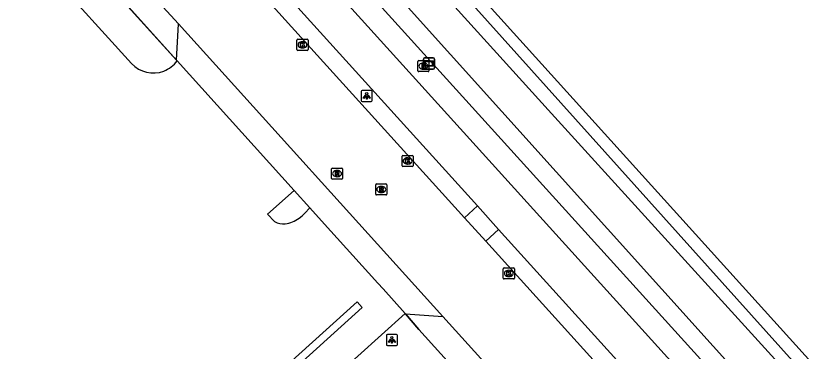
# Model space of a CAD drawing. Extents: x 156141 to 158132, y 385651 to 388399.
# Drawn here: x 156668.5 to 156739.9, y 387527.2 to 387557.5 of the extents above; entities that cross this region are included whole.
import ezdxf

# ---------------------------------------------------------------- set-up
doc = ezdxf.new("R2010")
doc.units = 0
for name, color, linetype in [('IMGEO_Berm_groen', 7, 'Continuous'), ('IMGEO_Brandkraan', 7, 'Continuous'), ('IMGEO_Fietspad_gesloten', 7, 'Continuous'), ('IMGEO_Groenvoorziening', 7, 'Continuous'), ('IMGEO_Hek', 7, 'Continuous'), ('IMGEO_Kolk', 7, 'Continuous'), ('IMGEO_Lichtpunt', 7, 'Continuous'), ('IMGEO_Rijbaan_lokaal_gesloten', 7, 'Continuous'), ('IMGEO_Rijbaan_lokaal_open', 7, 'Continuous'), ('IMGEO_Rioolput', 7, 'Continuous'), ('IMGEO_Verklikker', 7, 'Continuous'), ('IMGEO_Voetpad_open', 7, 'Continuous'), ('IMGEO_Waterloop', 7, 'Continuous')]:
    doc.layers.add(name, color=color, linetype=linetype)

msp = doc.modelspace()

# ---------------------------------------------------------------- linework, layer by layer
at = {"layer": 'IMGEO_Berm_groen'}
for points in [[(156619.894, 387618.693), (156621.328, 387618.297), (156622.076, 387617.962), (156623.109, 387617.268), (156623.862, 387616.763), (156654.792, 387584.595), (156659.669, 387579.524), (156664.874, 387573.724), (156670.466, 387567.492), (156676.557, 387560.705), (156683.035, 387553.487)], [(156703.714, 387530.6), (156704.918, 387529.195), (156720.502, 387511.951), (156721.871, 387510.312)]]:
    msp.add_lwpolyline(points, dxfattribs=at)
at = {"layer": 'IMGEO_Brandkraan'}
for p, q in [((156704.819, 387552.522), (156704.819, 387553.374)), ((156704.894, 387553.448), (156705.746, 387553.448)), ((156705.307, 387553.228), (156705.332, 387553.228)), ((156705.82, 387553.374), (156705.82, 387552.522)), ((156705.746, 387552.448), (156704.894, 387552.448)), ((156705.33, 387552.668), (156705.305, 387552.668))]:
    msp.add_line(p, q, dxfattribs=at)
for points in [[(156704.819, 387552.522), (156704.819, 387553.374)], [(156704.894, 387553.448), (156705.746, 387553.448)], [(156705.167, 387553.148), (156705.167, 387552.748), (156705.38, 387552.748)], [(156705.398, 387553.148), (156705.167, 387553.148)], [(156705.346, 387553.067), (156705.292, 387553.067), (156705.292, 387552.991)], [(156705.292, 387552.991), (156705.345, 387552.991)], [(156705.354, 387552.915), (156705.292, 387552.915), (156705.292, 387552.834)], [(156705.292, 387552.834), (156705.354, 387552.834)], [(156705.82, 387553.374), (156705.82, 387552.522)], [(156705.746, 387552.448), (156704.894, 387552.448)]]:
    msp.add_lwpolyline(points, dxfattribs=at)
for centre, radius, start, end in [((156704.896, 387553.372), 0.0765, 91.55205, 178.44795), ((156704.896, 387553.372), 0.0765, 91.55205, 178.44795), ((156705.347, 387553.029), 0.0379, 267.82845, 90.93552), ((156705.355, 387552.874), 0.0404, 269.87594, 90.50774), ((156705.402, 387553.003), 0.145, 59.4692, 91.53667), ((156705.427, 387553.05), 0.0922, 285.51372, 58.15012), ((156705.432, 387552.858), 0.105, 301.31148, 78.98903), ((156705.744, 387553.372), 0.0765, 1.55205, 88.44795), ((156705.744, 387553.372), 0.0765, 1.55205, 88.44795), ((156704.896, 387552.524), 0.0765, 181.55205, 268.44795), ((156704.896, 387552.524), 0.0765, 181.55205, 268.44795), ((156705.386, 387552.999), 0.251, 268.66757, 293.53466), ((156705.744, 387552.524), 0.0765, 271.55205, 358.44795), ((156705.744, 387552.524), 0.0765, 271.55205, 358.44795)]:
    msp.add_arc(centre, radius, start, end, dxfattribs=at)
for centre, major_axis, ratio, start_param, end_param in [((156705.306, 387552.948), (-0.387, 0.002), 0.722429, 4.712389, 7.853982), ((156705.331, 387552.948), (-0.39, 0.002), 0.717154, 1.570796, 4.712389)]:
    msp.add_ellipse(centre, major_axis=major_axis, ratio=ratio, start_param=start_param, end_param=end_param, dxfattribs=at)
at = {"layer": 'IMGEO_Fietspad_gesloten'}
for points in [[(156781.004, 387467.422), (156751.5, 387500), (156673.243, 387586.408)], [(156710.195, 387540.331), (156675.728, 387578.392), (156673.017, 387581.269)], [(156712.111, 387538.216), (156710.195, 387540.331)], [(156776.128, 387467.523), (156746.718, 387500), (156712.111, 387538.216)]]:
    msp.add_lwpolyline(points, dxfattribs=at)
at = {"layer": 'IMGEO_Groenvoorziening'}
for points in [[(156678.365, 387594.783), (156679.166, 387593.896), (156686.466, 387600.496), (156688.888, 387601.354), (156691.163, 387600.15), (156724.535, 387562.997), (156709.488, 387563.912), (156707.811, 387562.233), (156752.805, 387512.437), (156782.941, 387479.122), (156787.929, 387473.603)], [(156678.358, 387583.842), (156778.225, 387473.7)], [(156782.58, 387477.465), (156707.147, 387561.448)]]:
    msp.add_lwpolyline(points, dxfattribs=at)
at = {"layer": 'IMGEO_Hek'}
for points in [[(156621.815, 387617.999), (156623.877, 387616.835), (156639.077, 387601.905), (156683.035, 387553.487)], [(156815.646, 387442.944), (156815.309, 387443.316), (156810.842, 387448.258), (156795.681, 387465.029), (156787.929, 387473.603), (156782.941, 387479.122), (156752.805, 387512.437), (156707.811, 387562.233)], [(156722.071, 387510.073), (156721.871, 387510.312), (156720.502, 387511.951), (156704.918, 387529.195), (156703.714, 387530.6)]]:
    msp.add_lwpolyline(points, dxfattribs=at)
at = {"layer": 'IMGEO_Kolk'}
for p, q in [((156693.908, 387554.437), (156693.908, 387555.289)), ((156693.983, 387555.363), (156694.835, 387555.363)), ((156694.396, 387555.143), (156694.421, 387555.143)), ((156694.909, 387555.289), (156694.909, 387554.437)), ((156694.835, 387554.363), (156693.983, 387554.363)), ((156694.419, 387554.583), (156694.394, 387554.583)), ((156703.393, 387543.963), (156703.393, 387544.815)), ((156703.468, 387544.889), (156704.32, 387544.889)), ((156703.881, 387544.669), (156703.906, 387544.669)), ((156704.394, 387544.815), (156704.394, 387543.963)), ((156704.32, 387543.889), (156703.468, 387543.889)), ((156703.904, 387544.109), (156703.879, 387544.109)), ((156712.532, 387533.823), (156712.532, 387534.675)), ((156712.607, 387534.749), (156713.459, 387534.749)), ((156713.02, 387534.529), (156713.045, 387534.529)), ((156713.533, 387534.675), (156713.533, 387533.823)), ((156713.459, 387533.749), (156712.607, 387533.749)), ((156713.043, 387533.969), (156713.018, 387533.969))]:
    msp.add_line(p, q, dxfattribs=at)
for points in [[(156693.908, 387554.437), (156693.908, 387555.289)], [(156693.983, 387555.363), (156694.835, 387555.363)], [(156694.229, 387555.063), (156694.352, 387555.063), (156694.352, 387554.912), (156694.482, 387555.063), (156694.646, 387555.063), (156694.5, 387554.912), (156694.653, 387554.663), (156694.501, 387554.663), (156694.416, 387554.827), (156694.352, 387554.76), (156694.352, 387554.663), (156694.229, 387554.663), (156694.229, 387555.063)], [(156694.909, 387555.289), (156694.909, 387554.437)], [(156694.835, 387554.363), (156693.983, 387554.363)], [(156703.393, 387543.963), (156703.393, 387544.815)], [(156703.468, 387544.889), (156704.32, 387544.889)], [(156703.714, 387544.589), (156703.837, 387544.589), (156703.837, 387544.438), (156703.967, 387544.589), (156704.131, 387544.589), (156703.985, 387544.438), (156704.138, 387544.189), (156703.986, 387544.189), (156703.901, 387544.353), (156703.837, 387544.286), (156703.837, 387544.189), (156703.714, 387544.189), (156703.714, 387544.589)], [(156704.394, 387544.815), (156704.394, 387543.963)], [(156704.32, 387543.889), (156703.468, 387543.889)], [(156712.532, 387533.823), (156712.532, 387534.675)], [(156712.607, 387534.749), (156713.459, 387534.749)], [(156712.853, 387534.449), (156712.976, 387534.449), (156712.976, 387534.298), (156713.106, 387534.449), (156713.27, 387534.449), (156713.124, 387534.298), (156713.277, 387534.049), (156713.125, 387534.049), (156713.04, 387534.213), (156712.976, 387534.146), (156712.976, 387534.049), (156712.853, 387534.049), (156712.853, 387534.449)], [(156713.533, 387534.675), (156713.533, 387533.823)], [(156713.459, 387533.749), (156712.607, 387533.749)]]:
    msp.add_lwpolyline(points, dxfattribs=at)
for centre, start, end in [((156693.985, 387555.287), 91.55205, 178.44795), ((156693.985, 387555.287), 91.55205, 178.44795), ((156694.833, 387555.287), 1.55205, 88.44795), ((156694.833, 387555.287), 1.55205, 88.44795), ((156693.985, 387554.439), 181.55205, 268.44795), ((156693.985, 387554.439), 181.55205, 268.44795), ((156694.833, 387554.439), 271.55205, 358.44795), ((156694.833, 387554.439), 271.55205, 358.44795), ((156703.47, 387544.813), 91.55205, 178.44795), ((156703.47, 387544.813), 91.55205, 178.44795), ((156704.318, 387544.813), 1.55205, 88.44795), ((156704.318, 387544.813), 1.55205, 88.44795), ((156703.47, 387543.965), 181.55205, 268.44795), ((156703.47, 387543.965), 181.55205, 268.44795), ((156704.318, 387543.965), 271.55205, 358.44795), ((156704.318, 387543.965), 271.55205, 358.44795), ((156712.609, 387534.673), 91.55205, 178.44795), ((156712.609, 387534.673), 91.55205, 178.44795), ((156713.457, 387534.673), 1.55205, 88.44795), ((156713.457, 387534.673), 1.55205, 88.44795), ((156712.609, 387533.825), 181.55205, 268.44795), ((156712.609, 387533.825), 181.55205, 268.44795), ((156713.457, 387533.825), 271.55205, 358.44795), ((156713.457, 387533.825), 271.55205, 358.44795)]:
    msp.add_arc(centre, 0.0765, start, end, dxfattribs=at)
for centre, major_axis, ratio, start_param, end_param in [((156694.395, 387554.863), (-0.387, 0.002), 0.722429, 4.712389, 7.853982), ((156694.42, 387554.863), (-0.39, 0.002), 0.717154, 1.570796, 4.712389), ((156703.88, 387544.389), (-0.387, 0.002), 0.722429, 4.712389, 7.853982), ((156703.905, 387544.389), (-0.39, 0.002), 0.717154, 1.570796, 4.712389), ((156713.019, 387534.249), (-0.387, 0.002), 0.722429, 4.712389, 7.853982), ((156713.044, 387534.249), (-0.39, 0.002), 0.717154, 1.570796, 4.712389)]:
    msp.add_ellipse(centre, major_axis=major_axis, ratio=ratio, start_param=start_param, end_param=end_param, dxfattribs=at)
at = {"layer": 'IMGEO_Lichtpunt'}
for p, q in [((156700.612, 387550.753), (156699.804, 387550.753)), ((156700.612, 387550.753), (156699.804, 387550.753)), ((156699.71, 387550.658), (156699.71, 387549.851)), ((156699.71, 387550.658), (156699.71, 387549.851)), ((156700.706, 387549.851), (156700.706, 387550.658)), ((156700.706, 387549.851), (156700.706, 387550.658)), ((156699.804, 387549.757), (156700.612, 387549.757)), ((156699.804, 387549.757), (156700.612, 387549.757)), ((156701.977, 387528.655), (156701.977, 387527.848)), ((156701.977, 387528.655), (156701.977, 387527.848)), ((156702.879, 387528.75), (156702.071, 387528.75)), ((156702.879, 387528.75), (156702.071, 387528.75)), ((156702.973, 387527.848), (156702.973, 387528.655)), ((156702.973, 387527.848), (156702.973, 387528.655)), ((156702.071, 387527.754), (156702.879, 387527.754)), ((156702.071, 387527.754), (156702.879, 387527.754))]:
    msp.add_line(p, q, dxfattribs=at)
for points in [[(156700.084, 387550.322), (156700.123, 387550.294), (156699.935, 387550.032), (156699.897, 387550.059), (156700.084, 387550.322)], [(156700.186, 387550.274), (156700.233, 387550.274), (156700.233, 387549.952), (156700.186, 387549.952), (156700.186, 387550.274)], [(156700.296, 387550.294), (156700.334, 387550.321), (156700.521, 387550.059), (156700.482, 387550.031), (156700.296, 387550.294)], [(156702.351, 387528.319), (156702.39, 387528.291), (156702.202, 387528.029), (156702.164, 387528.056), (156702.351, 387528.319)], [(156702.453, 387528.271), (156702.5, 387528.271), (156702.5, 387527.949), (156702.453, 387527.949), (156702.453, 387528.271)], [(156702.563, 387528.291), (156702.601, 387528.318), (156702.788, 387528.056), (156702.749, 387528.028), (156702.563, 387528.291)]]:
    msp.add_lwpolyline(points, dxfattribs=at)
for centre in [(156700.209, 387550.456), (156702.476, 387528.453)]:
    msp.add_circle(centre, 0.0994, dxfattribs=at)
for centre, start, end in [((156699.804, 387550.658), 90, 180), ((156699.804, 387550.658), 90, 180), ((156700.612, 387550.658), 0, 90), ((156700.612, 387550.658), 0, 90), ((156699.804, 387549.851), 180, 270), ((156699.804, 387549.851), 180, 270), ((156700.612, 387549.851), 270, 0), ((156700.612, 387549.851), 270, 360), ((156702.071, 387528.655), 90, 180), ((156702.071, 387528.655), 90, 180), ((156702.879, 387528.655), 0, 90), ((156702.879, 387528.655), 0, 90), ((156702.071, 387527.848), 180, 270), ((156702.071, 387527.848), 180, 270), ((156702.879, 387527.848), 270, 0), ((156702.879, 387527.848), 270, 360)]:
    msp.add_arc(centre, 0.0946, start, end, dxfattribs=at)
at = {"layer": 'IMGEO_Rijbaan_lokaal_gesloten'}
for points in [[(156622.677, 387622.734), (156627.604, 387616.653), (156660.668, 387581.568), (156679.046, 387561.32), (156683.223, 387556.751)], [(156620.65, 387609.049), (156621.494, 387608.144), (156634.17, 387594.33), (156646.644, 387580.729), (156650.158, 387576.878), (156659.292, 387574.843), (156664.072, 387569.578), (156678.969, 387553.169)], [(156709.034, 387539.277), (156672.91, 387579.145)], [(156683.223, 387556.751), (156707.065, 387530.376)], [(156683.105, 387553.409), (156693.654, 387541.734)], [(156693.654, 387541.734), (156691.261, 387539.582), (156691.878, 387538.918)], [(156694.107, 387539.241), (156694.37, 387539.451), (156694.615, 387539.679), (156695.075, 387540.162)], [(156695.075, 387540.162), (156696.121, 387539.004), (156701.202, 387533.38), (156701.678, 387532.853), (156703.69, 387530.627)], [(156710.944, 387537.167), (156709.034, 387539.277)], [(156773.831, 387467.673), (156730.58, 387515.468), (156710.944, 387537.167)], [(156699.805, 387531.162), (156699.329, 387531.69), (156684.144, 387517.989), (156684.611, 387517.449), (156699.805, 387531.162)], [(156703.69, 387530.627), (156686.596, 387515.229), (156687.07, 387514.68), (156695.787, 387522.502), (156699.17, 387525.564), (156701.691, 387525.469), (156701.508, 387521.075), (156705.218, 387524.475), (156710.193, 387519.008), (156718.571, 387509.712), (156714.866, 387506.351), (156715.368, 387505.763)], [(156707.065, 387530.376), (156722.22, 387513.639)]]:
    msp.add_lwpolyline(points, dxfattribs=at)
for centre, radius, start, end in [((156680.948, 387555.08), 2.751, 223.99673, 289.89061), ((156680.865, 387555.123), 2.821, 291.17823, 322.57658), ((156692.76, 387540.744), 2.028, 244.21383, 272.48557), ((156692.461, 387541.425), 2.735, 278.12557, 306.99131)]:
    msp.add_arc(centre, radius, start, end, dxfattribs=at)
at = {"layer": 'IMGEO_Rijbaan_lokaal_open'}
for points in [[(156683.035, 387553.487), (156683.223, 387556.751)], [(156683.105, 387553.409), (156683.035, 387553.487)], [(156695.075, 387540.162), (156693.654, 387541.734)], [(156703.69, 387530.627), (156703.714, 387530.6)], [(156703.714, 387530.6), (156707.065, 387530.376)]]:
    msp.add_lwpolyline(points, dxfattribs=at)
at = {"layer": 'IMGEO_Rioolput'}
for p, q in [((156697.031, 387542.822), (156697.031, 387543.674)), ((156697.106, 387543.748), (156697.958, 387543.748)), ((156698.032, 387543.674), (156698.032, 387542.822)), ((156697.542, 387542.968), (156697.517, 387542.968)), ((156697.519, 387543.528), (156697.544, 387543.528)), ((156697.958, 387542.748), (156697.106, 387542.748)), ((156701.014, 387541.396), (156701.014, 387542.248)), ((156701.089, 387542.322), (156701.941, 387542.322)), ((156702.015, 387542.248), (156702.015, 387541.396)), ((156701.525, 387541.542), (156701.5, 387541.542)), ((156701.502, 387542.102), (156701.527, 387542.102)), ((156701.941, 387541.322), (156701.089, 387541.322))]:
    msp.add_line(p, q, dxfattribs=at)
for points in [[(156697.031, 387542.822), (156697.031, 387543.674)], [(156697.106, 387543.748), (156697.958, 387543.748)], [(156698.032, 387543.674), (156698.032, 387542.822)], [(156697.62, 387543.446), (156697.368, 387543.448), (156697.368, 387543.048)], [(156697.368, 387543.048), (156697.492, 387543.048), (156697.492, 387543.21), (156697.503, 387543.21)], [(156697.546, 387543.367), (156697.492, 387543.367), (156697.492, 387543.286)], [(156697.492, 387543.286), (156697.544, 387543.286)], [(156697.55, 387543.181), (156697.621, 387543.048), (156697.761, 387543.048), (156697.696, 387543.174)], [(156697.958, 387542.748), (156697.106, 387542.748)], [(156701.014, 387541.396), (156701.014, 387542.248)], [(156701.089, 387542.322), (156701.941, 387542.322)], [(156702.015, 387542.248), (156702.015, 387541.396)], [(156701.603, 387542.02), (156701.351, 387542.022), (156701.351, 387541.622)], [(156701.351, 387541.622), (156701.475, 387541.622), (156701.475, 387541.784), (156701.486, 387541.784)], [(156701.529, 387541.941), (156701.475, 387541.941), (156701.475, 387541.86)], [(156701.475, 387541.86), (156701.527, 387541.86)], [(156701.533, 387541.755), (156701.604, 387541.622), (156701.744, 387541.622), (156701.679, 387541.748)], [(156701.941, 387541.322), (156701.089, 387541.322)]]:
    msp.add_lwpolyline(points, dxfattribs=at)
for centre, radius, start, end in [((156697.108, 387543.672), 0.0765, 91.55205, 178.44795), ((156697.108, 387543.672), 0.0765, 91.55205, 178.44795), ((156697.956, 387543.672), 0.0765, 1.55205, 88.44795), ((156697.956, 387543.672), 0.0765, 1.55205, 88.44795), ((156697.502, 387543.157), 0.0533, 26.02933, 88.69889), ((156697.528, 387543.475), 0.19, 274.7715, 282.96867), ((156697.552, 387543.271), 0.0964, 77.00612, 93.18647), ((156697.566, 387543.328), 0.0378, 276.66336, 79.67722), ((156697.619, 387543.336), 0.109, 350.36119, 89.41601), ((156697.617, 387543.336), 0.112, 277.58423, 350.98172), ((156697.601, 387543.121), 0.108, 29.51342, 73.79051), ((156697.108, 387542.824), 0.0765, 181.55205, 268.44795), ((156697.108, 387542.824), 0.0765, 181.55205, 268.44795), ((156697.956, 387542.824), 0.0765, 271.55205, 358.44795), ((156697.956, 387542.824), 0.0765, 271.55205, 358.44795), ((156701.091, 387542.246), 0.0765, 91.55205, 178.44795), ((156701.091, 387542.246), 0.0765, 91.55205, 178.44795), ((156701.939, 387542.246), 0.0765, 1.55205, 88.44795), ((156701.939, 387542.246), 0.0765, 1.55205, 88.44795), ((156701.485, 387541.731), 0.0533, 26.02933, 88.69889), ((156701.511, 387542.049), 0.19, 274.7715, 282.96867), ((156701.535, 387541.845), 0.0964, 77.00612, 93.18647), ((156701.549, 387541.902), 0.0378, 276.66336, 79.67722), ((156701.602, 387541.91), 0.109, 350.36119, 89.41601), ((156701.6, 387541.91), 0.112, 277.58423, 350.98172), ((156701.584, 387541.695), 0.108, 29.51342, 73.79051), ((156701.091, 387541.398), 0.0765, 181.55205, 268.44795), ((156701.091, 387541.398), 0.0765, 181.55205, 268.44795), ((156701.939, 387541.398), 0.0765, 271.55205, 358.44795), ((156701.939, 387541.398), 0.0765, 271.55205, 358.44795)]:
    msp.add_arc(centre, radius, start, end, dxfattribs=at)
for centre, major_axis, ratio, start_param, end_param in [((156697.518, 387543.248), (-0.387, 0.002), 0.722429, 4.712389, 7.853982), ((156697.543, 387543.248), (-0.39, 0.002), 0.717154, 1.570796, 4.712389), ((156701.501, 387541.822), (-0.387, 0.002), 0.722429, 4.712389, 7.853982), ((156701.526, 387541.822), (-0.39, 0.002), 0.717154, 1.570796, 4.712389)]:
    msp.add_ellipse(centre, major_axis=major_axis, ratio=ratio, start_param=start_param, end_param=end_param, dxfattribs=at)
at = {"layer": 'IMGEO_Verklikker'}
for p, q in [((156705.322, 387552.779), (156705.322, 387553.579)), ((156705.322, 387553.579), (156705.322, 387552.779)), ((156705.422, 387553.679), (156706.212, 387553.679)), ((156706.212, 387553.679), (156705.422, 387553.679)), ((156706.312, 387553.579), (156706.312, 387552.779)), ((156706.312, 387552.779), (156706.312, 387553.579)), ((156706.212, 387552.679), (156705.422, 387552.679)), ((156705.422, 387552.679), (156706.212, 387552.679))]:
    msp.add_line(p, q, dxfattribs=at)
for points in [[(156705.423, 387553.411), (156706.211, 387553.411), (156706.211, 387552.947), (156705.423, 387552.947), (156705.423, 387553.411)], [(156705.488, 387553.346), (156705.488, 387553.012), (156706.146, 387553.012), (156706.146, 387553.346), (156705.488, 387553.346)]]:
    msp.add_lwpolyline(points, dxfattribs=at)
for centre, start, end in [((156705.422, 387553.579), 90, 180), ((156705.422, 387553.579), 90, 180), ((156706.212, 387553.579), 0, 90), ((156706.212, 387553.579), 360, 90), ((156705.422, 387552.779), 180, 270), ((156705.422, 387552.779), 180, 270), ((156706.212, 387552.779), 270, 0), ((156706.212, 387552.779), 270, 0)]:
    msp.add_arc(centre, 0.1, start, end, dxfattribs=at)
at = {"layer": 'IMGEO_Voetpad_open'}
for points in [[(156710.195, 387540.331), (156709.034, 387539.277)], [(156710.944, 387537.167), (156712.111, 387538.216)]]:
    msp.add_lwpolyline(points, dxfattribs=at)
at = {"layer": 'IMGEO_Waterloop'}
for points in [[(156779.164, 387474.772), (156679.162, 387585.757)], [(156704.408, 387562.47), (156716.576, 387548.996), (156738.835, 387524.519), (156758.424, 387502.63), (156781.761, 387476.814)]]:
    msp.add_lwpolyline(points, dxfattribs=at)

doc.saveas('drawing.dxf')
